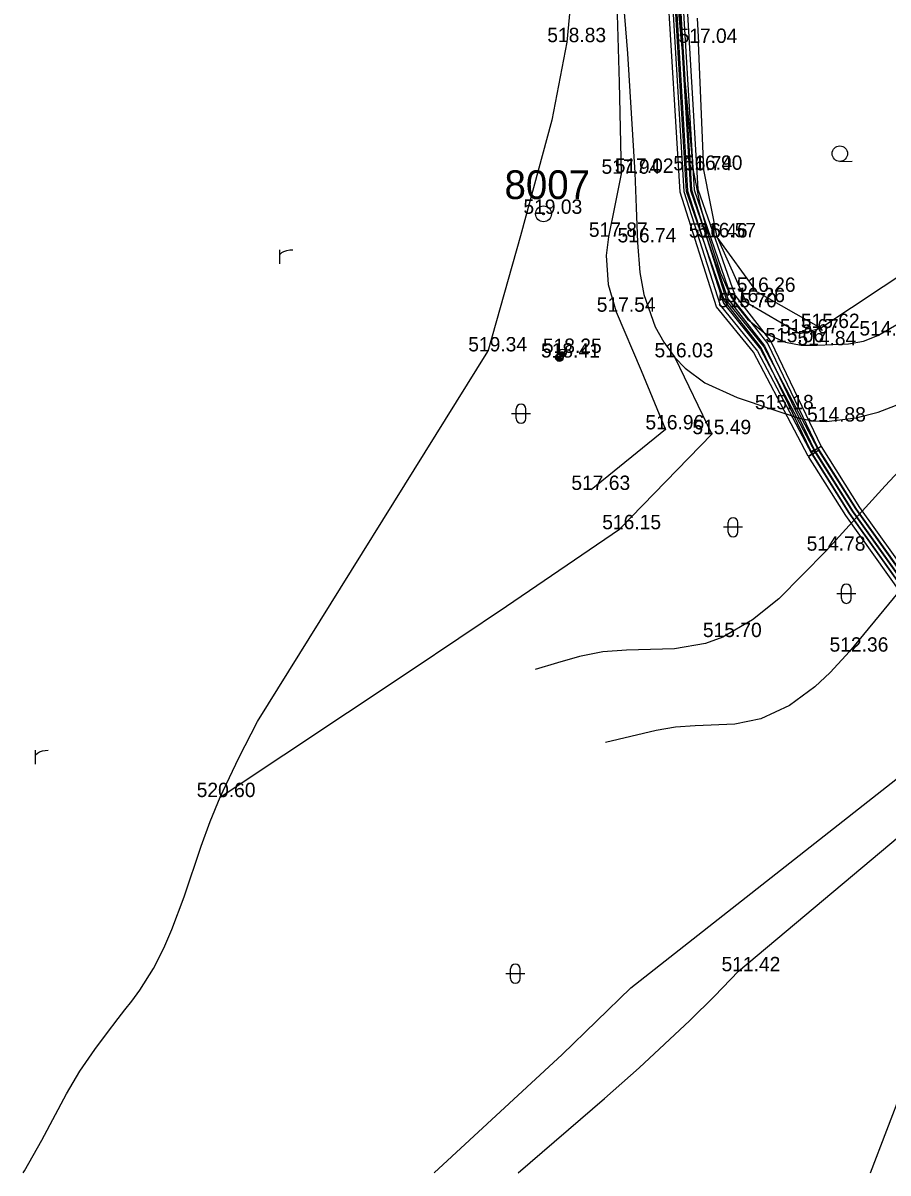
# Model space of a CAD drawing. Extents: x -669642 to -669119, y -1131006 to -1130466.
# Drawn here: x -669490.5 to -669445.4, y -1131000.6 to -1130940.6 of the extents above; entities that cross this region are included whole.
import ezdxf

# ---------------------------------------------------------------- set-up
doc = ezdxf.new("R2010")
doc.units = 0
for name, color, linetype in [('G_Bod_tecka', 7, 'Continuous'), ('G_Bod_vyska', 7, 'Continuous'), ('G_Bodove_pole', 7, 'Continuous'), ('G_Breh_Teren', 7, 'Continuous'), ('G_Plochy_zpevnene', 7, 'Continuous'), ('G_Ploty', 7, 'Continuous'), ('G_Ploty_vstupy', 7, 'Continuous'), ('G_Site-Sloupy', 7, 'Continuous'), ('G_Z_CHRANICKA-TEPLOVOD_kotovane', 7, 'Continuous'), ('G_Z_ELsilove_podz_kotovane', 7, 'Continuous'), ('G_Z_SPOJE_podz_kotovane', 7, 'Continuous'), ('G_Zelen-rozhrani', 7, 'Continuous'), ('G_Zelen-Znacky', 7, 'Continuous')]:
    doc.layers.add(name, color=color, linetype=linetype)

msp = doc.modelspace()

# ---------------------------------------------------------------- linework, layer by layer
at = {"layer": 'G_Bod_tecka'}
for p, q in [((-669462.15, -1130941.58), (-669462.15, -1130941.58)), ((-669455.28, -1130941.62), (-669455.28, -1130941.62)), ((-669455.56, -1130948.27), (-669455.56, -1130948.27)), ((-669455, -1130948.24), (-669455, -1130948.24)), ((-669459.32, -1130948.45), (-669459.32, -1130948.45)), ((-669458.61, -1130948.4), (-669458.61, -1130948.4)), ((-669463.37, -1130950.54), (-669463.37, -1130950.54)), ((-669459.98, -1130951.74), (-669459.98, -1130951.74)), ((-669454.74, -1130951.78), (-669454.74, -1130951.78)), ((-669454.31, -1130951.76), (-669454.31, -1130951.76)), ((-669458.47, -1130952.03), (-669458.47, -1130952.03)), ((-669452.24, -1130954.61), (-669452.24, -1130954.61)), ((-669453.22, -1130955.42), (-669453.22, -1130955.42)), ((-669452.79, -1130955.15), (-669452.79, -1130955.15)), ((-669459.57, -1130955.65), (-669459.57, -1130955.65)), ((-669448.91, -1130956.5), (-669448.91, -1130956.5)), ((-669450.74, -1130957.24), (-669450.74, -1130957.24)), ((-669450, -1130956.78), (-669450, -1130956.78)), ((-669445.93, -1130956.89), (-669445.93, -1130956.89)), ((-669466.27, -1130957.72), (-669466.27, -1130957.72)), ((-669462.38, -1130957.8), (-669462.38, -1130957.8)), ((-669449.1, -1130957.4), (-669449.1, -1130957.4)), ((-669462.54, -1130958.04), (-669462.54, -1130958.04)), ((-669456.52, -1130958.03), (-669456.52, -1130958.03)), ((-669451.46, -1130960.74), (-669451.46, -1130960.74)), ((-669448.6, -1130961.38), (-669448.6, -1130961.38)), ((-669457, -1130961.79), (-669457, -1130961.79)), ((-669454.58, -1130962.04), (-669454.58, -1130962.04)), ((-669460.88, -1130964.95), (-669460.88, -1130964.95)), ((-669459.41, -1130967), (-669459.41, -1130967)), ((-669448.62, -1130968.12), (-669448.62, -1130968.12)), ((-669454.01, -1130972.63), (-669454.01, -1130972.63)), ((-669447.41, -1130973.39), (-669447.41, -1130973.39)), ((-669480.24, -1130980.98), (-669480.24, -1130980.98)), ((-669453.2, -1130990.07), (-669453.2, -1130990.07))]:
    msp.add_line(p, q, dxfattribs=at)
at = {"layer": 'G_Bodove_pole'}
for radius in [0.412, 0.05]:
    msp.add_circle((-669463.37, -1130950.54), radius, dxfattribs=at)
at = {"layer": 'G_Breh_Teren'}
for points in [[(-669461.46, -1130923.49), (-669460.53, -1130929.62), (-669459.76, -1130935.77), (-669459.56, -1130938.93), (-669459.43, -1130943.69), (-669459.32, -1130948.45)], [(-669461.85, -1130934.11), (-669461.9, -1130937.86), (-669461.97, -1130939.73), (-669462.15, -1130941.58), (-669462.94, -1130945.65), (-669464.57, -1130951.69), (-669466.27, -1130957.72)], [(-669459.32, -1130948.45), (-669459.65, -1130950.1), (-669459.98, -1130951.74), (-669460.1, -1130952.72), (-669459.99, -1130954.22), (-669459.57, -1130955.65), (-669458.28, -1130958.72), (-669457, -1130961.79)], [(-669454.31, -1130951.76), (-669452.79, -1130955.15)], [(-669435.92, -1130954.59), (-669439.18, -1130957.99), (-669442.43, -1130961.39), (-669445.54, -1130964.74), (-669448.62, -1130968.12), (-669451.09, -1130970.63), (-669452.47, -1130971.73), (-669454.01, -1130972.63), (-669454.91, -1130972.96), (-669456.53, -1130973.24), (-669459.04, -1130973.32), (-669460.28, -1130973.4), (-669461.49, -1130973.64), (-669462.64, -1130973.98), (-669463.8, -1130974.32)], [(-669452.79, -1130955.15), (-669450, -1130956.78)], [(-669450, -1130956.78), (-669448.91, -1130956.5)], [(-669434.28, -1130957.66), (-669435.12, -1130958.57), (-669435.95, -1130959.48), (-669438.89, -1130962.88), (-669443.1, -1130968.15), (-669447.41, -1130973.39), (-669448.41, -1130974.47), (-669449.22, -1130975.22), (-669450.54, -1130976.2), (-669452.04, -1130976.89), (-669453.39, -1130977.17), (-669455.45, -1130977.27), (-669456.48, -1130977.33), (-669457.49, -1130977.5), (-669458.81, -1130977.82), (-669460.13, -1130978.14)], [(-669456.52, -1130958.03), (-669454.58, -1130962.04)], [(-669457, -1130961.79), (-669460.88, -1130964.95)], [(-669454.58, -1130962.04), (-669459.41, -1130967)], [(-669480.24, -1130980.98), (-669470.27, -1130974.35), (-669465.3, -1130971.02), (-669459.41, -1130967)], [(-669446.319, -1131000.6), (-669442.91, -1130991.68), (-669441.88, -1130989.21), (-669440.95, -1130987.08), (-669440.1, -1130985.23), (-669438.52, -1130982.04), (-669437.26, -1130979.7), (-669436.18, -1130977.94)], [(-669469.073, -1131000.6), (-669462.4, -1130994.41), (-669458.82, -1130990.94), (-669443.45, -1130978.85)], [(-669464.693, -1131000.6), (-669460.18, -1130996.71), (-669458.38, -1130995.11), (-669455.74, -1130992.64), (-669454.45, -1130991.37), (-669453.2, -1130990.07), (-669439.36, -1130978.44)]]:
    msp.add_lwpolyline(points, dxfattribs=at)
at = {"layer": 'G_Plochy_zpevnene'}
for points in [[(-669459.5, -1130935.95), (-669458.98, -1130942.17), (-669458.61, -1130948.4), (-669458.53, -1130950.21), (-669458.47, -1130952.03), (-669458.34, -1130953.6), (-669458.13, -1130954.75), (-669457.55, -1130956.43), (-669457.1, -1130957.24), (-669456.52, -1130958.03), (-669455.98, -1130958.6), (-669454.95, -1130959.36), (-669453.26, -1130960.12), (-669451.46, -1130960.74), (-669450.03, -1130961.21), (-669449.31, -1130961.35), (-669448.6, -1130961.38), (-669447.07, -1130961.18), (-669445.92, -1130960.89), (-669444.24, -1130960.24)], [(-669456.67, -1130936.24), (-669456.11, -1130942.25), (-669455.56, -1130948.27), (-669455.22, -1130950.04), (-669454.74, -1130951.78), (-669454.13, -1130953.64), (-669453.73, -1130954.54), (-669453.22, -1130955.42), (-669452.73, -1130956.04), (-669451.82, -1130956.76), (-669450.74, -1130957.24), (-669449.92, -1130957.4), (-669449.1, -1130957.4), (-669447.46, -1130957.32), (-669446.67, -1130957.19), (-669445.93, -1130956.89), (-669442.2, -1130954.74)]]:
    msp.add_lwpolyline(points, dxfattribs=at)
at = {"layer": 'G_Ploty'}
for p, q in [((-669455, -1130948.24), (-669455.28, -1130941.62)), ((-669454.31, -1130951.76), (-669455, -1130948.24)), ((-669437.86, -1130949.18), (-669448.91, -1130956.5)), ((-669452.24, -1130954.61), (-669454.31, -1130951.76)), ((-669448.91, -1130956.5), (-669452.24, -1130954.61))]:
    msp.add_line(p, q, dxfattribs=at)
at = {"layer": 'G_Ploty_vstupy'}
msp.add_line((-669455.36, -1130940.33), (-669455.28, -1130941.62), dxfattribs=at)
at = {"layer": 'G_Site-Sloupy'}
for centre in [(-669462.54, -1130958.04), (-669462.38, -1130957.8)]:
    msp.add_circle(centre, 0.2, dxfattribs=at)
for centre, radius in [((-669462.38, -1130957.8), 0.18), ((-669462.38, -1130957.8), 0.16), ((-669462.38, -1130957.8), 0.14), ((-669462.38, -1130957.8), 0.12), ((-669462.38, -1130957.8), 0.1), ((-669462.38, -1130957.8), 0.08), ((-669462.38, -1130957.8), 0.06), ((-669462.38, -1130957.8), 0.04), ((-669462.38, -1130957.8), 0.02), ((-669462.54, -1130958.04), 0.18), ((-669462.54, -1130958.04), 0.16), ((-669462.54, -1130958.04), 0.14), ((-669462.54, -1130958.04), 0.12), ((-669462.54, -1130958.04), 0.1), ((-669462.54, -1130958.04), 0.08), ((-669462.54, -1130958.04), 0.06), ((-669462.54, -1130958.04), 0.04), ((-669462.54, -1130958.04), 0.02)]:
    msp.add_arc(centre, radius, 180, 0, dxfattribs=at)
at = {"layer": 'G_Z_CHRANICKA-TEPLOVOD_kotovane'}
for points in [[(-669457.81, -1130916.347), (-669457.572, -1130916.337), (-669457.461, -1130918.982), (-669456.191, -1130934.519), (-669455.313, -1130949.251), (-669453.393, -1130954.785), (-669451.504, -1130957.211), (-669448.877, -1130962.675), (-669448.87, -1130962.69), (-669449.081, -1130962.792), (-669449.14, -1130962.82), (-669449.41, -1130962.95), (-669452.016, -1130957.529), (-669453.927, -1130955.075), (-669455.907, -1130949.369), (-669456.789, -1130934.561), (-669458.059, -1130919.007), (-669458.17, -1130916.366), (-669458.17, -1130916.362), (-669457.825, -1130916.348)], [(-669449.084, -1130962.785), (-669448.886, -1130962.661), (-669448.877, -1130962.675), (-669446.881, -1130965.863), (-669443.291, -1130970.899), (-669443.286, -1130970.906), (-669443.479, -1130971.044), (-669443.553, -1130971.096), (-669443.774, -1130971.254), (-669447.389, -1130966.181), (-669449.337, -1130963.07), (-669449.339, -1130963.066), (-669449.394, -1130962.979), (-669449.14, -1130962.82)], [(-669449.293, -1130963.042), (-669449.036, -1130962.88), (-669449.027, -1130962.894), (-669447.101, -1130965.943), (-669443.481, -1130971.042), (-669443.479, -1130971.044), (-669443.46, -1130971.071), (-669443.456, -1130971.077), (-669443.75, -1130971.286), (-669443.945, -1130971.424), (-669447.59, -1130966.29), (-669449.544, -1130963.2), (-669449.337, -1130963.07)]]:
    msp.add_lwpolyline(points, close=True, dxfattribs=at)
msp.add_lwpolyline([(-669456.541, -1130934.588), (-669455.653, -1130949.295), (-669453.801, -1130955.105), (-669451.878, -1130957.484), (-669449.084, -1130962.785), (-669449.081, -1130962.792), (-669449.027, -1130962.894), (-669449.024, -1130962.9), (-669449.293, -1130963.042), (-669449.339, -1130963.066), (-669449.555, -1130963.18), (-669452.409, -1130957.764), (-669454.339, -1130955.395), (-669456.247, -1130949.405), (-669457.139, -1130934.632)], dxfattribs=at)
at = {"layer": 'G_Z_ELsilove_podz_kotovane'}
for points in [[(-669461.85, -1130874.357), (-669460.68, -1130889.299), (-669459.729, -1130899.044), (-669459.61, -1130899.661), (-669459.56, -1130901.616), (-669458.21, -1130916.364), (-669458.25, -1130919.053), (-669456.94, -1130934.617), (-669456.049, -1130949.368), (-669454.16, -1130955.298), (-669452.214, -1130957.705), (-669449.377, -1130963.09), (-669447.433, -1130966.166), (-669443.781, -1130971.308), (-669440.42, -1130975.92), (-669437.644, -1130979.538), (-669430.572, -1130986.049), (-669425.783, -1130989.308), (-669418.897, -1130995.885), (-669414.413, -1130999.608), (-669413.159, -1131000.6)], [(-669461.65, -1130874.343), (-669460.48, -1130889.281), (-669459.531, -1130899.016), (-669459.41, -1130899.639), (-669459.36, -1130901.604), (-669458.01, -1130916.356), (-669458.05, -1130919.047), (-669456.74, -1130934.603), (-669455.851, -1130949.332), (-669453.98, -1130955.202), (-669452.046, -1130957.595), (-669449.203, -1130962.99), (-669447.267, -1130966.054), (-669443.619, -1130971.192), (-669440.26, -1130975.8), (-669437.496, -1130979.402), (-669430.448, -1130985.891), (-669425.657, -1130989.152), (-669418.763, -1130995.735), (-669414.287, -1130999.452), (-669412.836, -1131000.6)]]:
    msp.add_lwpolyline(points, dxfattribs=at)
at = {"layer": 'G_Z_SPOJE_podz_kotovane'}
for points in [[(-669458.529, -1130909.31), (-669458.18, -1130912.388), (-669457.97, -1130916.355), (-669457.86, -1130919.006), (-669456.59, -1130934.547), (-669455.709, -1130949.33), (-669453.749, -1130954.978), (-669451.845, -1130957.423), (-669449.228, -1130962.868), (-669447.213, -1130966.086), (-669443.611, -1130971.139), (-669440.17, -1130975.71), (-669437.414, -1130979.337), (-669430.423, -1130985.838), (-669425.583, -1130989.138), (-669418.577, -1130995.785), (-669414.192, -1130999.479), (-669412.668, -1131000.6)], [(-669458.529, -1130909.31), (-669458.18, -1130912.388), (-669457.97, -1130916.355), (-669457.86, -1130919.006), (-669456.59, -1130934.547), (-669455.709, -1130949.33), (-669453.749, -1130954.978), (-669451.845, -1130957.423), (-669449.228, -1130962.868), (-669447.213, -1130966.086), (-669443.611, -1130971.139), (-669440.17, -1130975.71), (-669437.414, -1130979.337), (-669430.423, -1130985.838), (-669425.583, -1130989.138), (-669418.577, -1130995.785), (-669414.192, -1130999.479), (-669412.668, -1131000.6)], [(-669457.98, -1130912.372), (-669457.77, -1130916.345), (-669457.66, -1130918.994), (-669456.39, -1130934.533), (-669455.511, -1130949.29), (-669453.571, -1130954.882), (-669451.675, -1130957.317), (-669449.052, -1130962.772), (-669447.047, -1130965.974), (-669443.449, -1130971.021), (-669440.01, -1130975.59), (-669437.266, -1130979.203), (-669430.297, -1130985.682), (-669425.457, -1130988.982), (-669418.443, -1130995.635), (-669414.068, -1130999.321), (-669412.329, -1131000.6)]]:
    msp.add_lwpolyline(points, dxfattribs=at)
at = {"layer": 'G_Zelen-rozhrani'}
for points in [[(-669485.56, -1130992.53), (-669485.2, -1130992.08), (-669484.85, -1130991.64), (-669484.42, -1130991.06), (-669483.71, -1130989.92), (-669483.17, -1130988.86), (-669482.76, -1130987.9), (-669482.12, -1130986.18), (-669481.23, -1130983.55), (-669480.76, -1130982.25), (-669480.24, -1130980.98), (-669479.27, -1130978.94), (-669478.29, -1130977.04), (-669466.27, -1130957.72)], [(-669490.52, -1131000.6), (-669490.44, -1131000.48), (-669489.53, -1130998.89), (-669488.25, -1130996.46), (-669487.56, -1130995.28), (-669486.78, -1130994.15), (-669486.17, -1130993.34), (-669485.56, -1130992.53)]]:
    msp.add_lwpolyline(points, dxfattribs=at)
at = {"layer": 'G_Zelen-Znacky'}
for p, q in [((-669477.12, -1130953.151), (-669477.12, -1130952.419)), ((-669489.87, -1130979.271), (-669489.87, -1130978.539))]:
    msp.add_line(p, q, dxfattribs=at)
for points in [[(-669447.912, -1130947.8), (-669447.262, -1130947.797)], [(-669477.12, -1130952.655), (-669477.018, -1130952.56), (-669476.915, -1130952.497), (-669476.758, -1130952.45), (-669476.608, -1130952.427), (-669476.451, -1130952.419)], [(-669464.79, -1130961.22), (-669464.79, -1130960.72)], [(-669464.29, -1130961.22), (-669464.29, -1130960.72)], [(-669464.04, -1130960.97), (-669465.04, -1130960.97)], [(-669452.98, -1130966.9), (-669453.98, -1130966.9)], [(-669453.73, -1130967.15), (-669453.73, -1130966.65)], [(-669453.23, -1130967.15), (-669453.23, -1130966.65)], [(-669447.07, -1130970.37), (-669448.07, -1130970.37)], [(-669447.82, -1130970.62), (-669447.82, -1130970.12)], [(-669447.32, -1130970.62), (-669447.32, -1130970.12)], [(-669489.87, -1130978.775), (-669489.768, -1130978.68), (-669489.665, -1130978.617), (-669489.508, -1130978.57), (-669489.358, -1130978.547), (-669489.201, -1130978.539)], [(-669464.34, -1130990.2), (-669465.34, -1130990.2)], [(-669465.09, -1130990.45), (-669465.09, -1130989.95)], [(-669464.59, -1130990.45), (-669464.59, -1130989.95)]]:
    msp.add_lwpolyline(points, dxfattribs=at)
msp.add_circle((-669447.912, -1130947.397), 0.403, dxfattribs=at)
for centre, start, end in [((-669464.54, -1130960.72), 0, 180), ((-669464.54, -1130961.22), 180, 0), ((-669453.481, -1130966.65), 0, 180), ((-669453.481, -1130967.15), 180, 0), ((-669447.57, -1130970.12), 0, 180), ((-669447.57, -1130970.62), 180, 0), ((-669464.84, -1130989.95), 0, 180), ((-669464.84, -1130990.45), 180, 0)]:
    msp.add_arc(centre, 0.25, start, end, dxfattribs=at)

# ---------------------------------------------------------------- texts
at = {"layer": 'G_Bod_vyska'}
for s, p in [('518.83', (-669463.172, -1130941.58)), ('517.04', (-669456.324, -1130941.62)), ('517.94', (-669460.344, -1130948.45)), ('517.02', (-669459.654, -1130948.4)), ('516.74', (-669456.596, -1130948.27)), ('516.90', (-669456.06, -1130948.24)), ('519.03', (-669464.416, -1130950.54)), ('517.87', (-669461.002, -1130951.74)), ('516.74', (-669459.506, -1130952.03)), ('516.46', (-669455.79, -1130951.78)), ('516.57', (-669455.346, -1130951.76)), ('516.26', (-669453.29, -1130954.61)), ('517.54', (-669460.592, -1130955.65)), ('515.70', (-669454.264, -1130955.42)), ('516.26', (-669453.84, -1130955.15)), ('515.67', (-669451.036, -1130956.78)), ('515.62', (-669449.946, -1130956.5)), ('515.06', (-669451.798, -1130957.24)), ('514.84', (-669450.122, -1130957.4)), ('514.41', (-669446.891, -1130956.89)), ('519.34', (-669467.294, -1130957.72)), ('518.41', (-669463.501, -1130958.04)), ('518.25', (-669463.402, -1130957.8)), ('516.03', (-669457.578, -1130958.03)), ('515.18', (-669452.341, -1130960.74)), ('514.88', (-669449.622, -1130961.38)), ('516.96', (-669458.052, -1130961.79)), ('515.49', (-669455.604, -1130962.04)), ('517.63', (-669461.916, -1130964.95)), ('516.15', (-669460.304, -1130967)), ('514.78', (-669449.642, -1130968.12)), ('515.70', (-669455.054, -1130972.63)), ('512.36', (-669448.446, -1130973.39)), ('520.60', (-669481.461, -1130980.98)), ('511.42', (-669454.081, -1130990.07))]:
    msp.add_text(s, height=0.75, dxfattribs=at).set_placement(p)
at = {"layer": 'G_Bodove_pole'}
msp.add_text('8007', height=1.5, dxfattribs=at).set_placement((-669465.403, -1130949.77))

doc.saveas('drawing.dxf')
